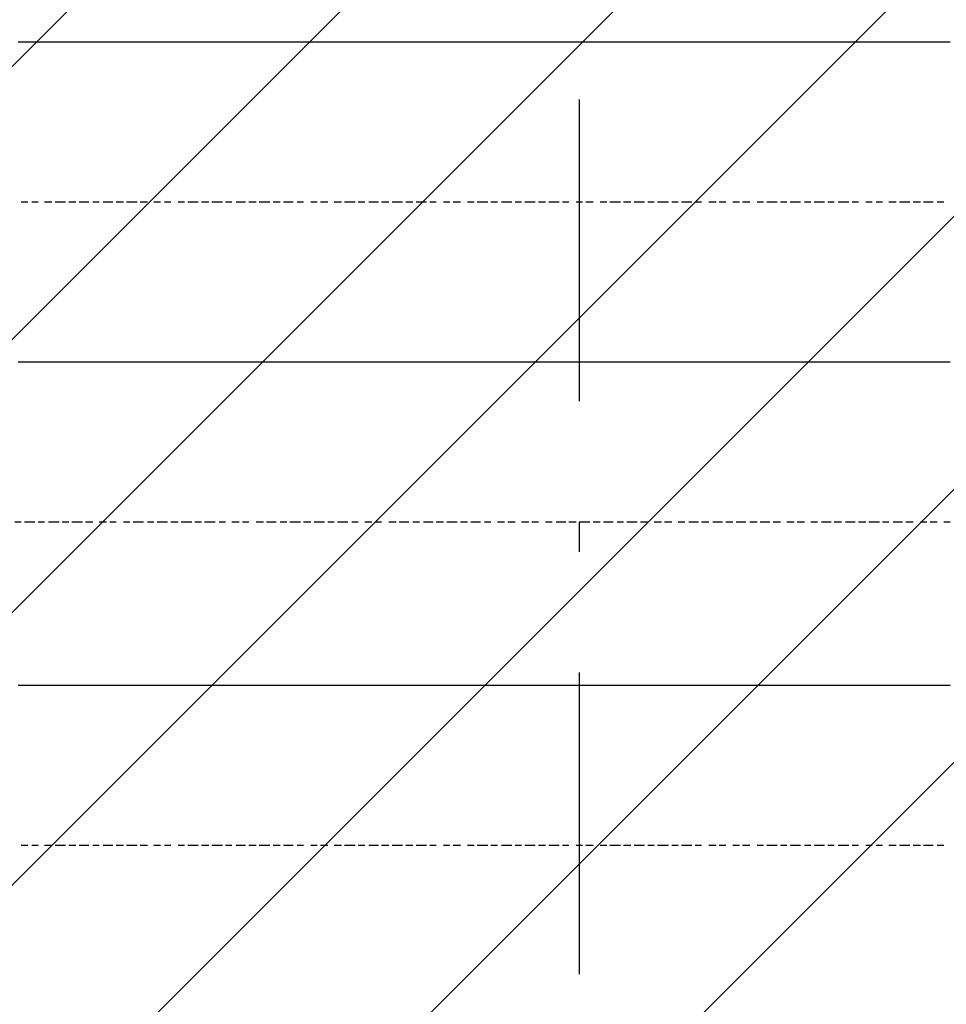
# Model space of a CAD drawing. Extents: x 997 to 109698, y 921 to 94021.
# Tile 335 of 656: x 12290 to 13442, y 45640 to 46864. Entities that reach past the tile are written whole.
import ezdxf

# ---------------------------------------------------------------- set-up
doc = ezdxf.new("R2010")
doc.units = 0
doc.header["$MEASUREMENT"] = 0
doc.layers.add('12', color=7, linetype='CONTINUOUS')
doc.layers.add('28', color=7, linetype='CONTINUOUS')

msp = doc.modelspace()

# ---------------------------------------------------------------- linework, layer by layer
at = {"layer": '12', "color": 5}
for p, q in [((12287.630503, 46836.563401), (12295.630503, 46836.563401)), ((12295.630503, 46836.563401), (12308.630503, 46836.563401)), ((12308.630503, 46836.563401), (12316.630503, 46836.563401)), ((12316.630503, 46836.563401), (12325.630503, 46836.563401)), ((12325.630503, 46836.563401), (12338.630503, 46836.563401)), ((12338.630503, 46836.563401), (12346.630503, 46836.563401)), ((12346.630503, 46836.563401), (12354.630503, 46836.563401)), ((12354.630503, 46836.563401), (12367.630503, 46836.563401)), ((12367.630503, 46836.563401), (12375.630503, 46836.563401)), ((12375.630503, 46836.563401), (12388.630503, 46836.563401)), ((12388.630503, 46836.563401), (12397.630503, 46836.563401)), ((12397.630503, 46836.563401), (12405.630503, 46836.563401)), ((12405.630503, 46836.563401), (12418.630503, 46836.563401)), ((12418.630503, 46836.563401), (12426.630503, 46836.563401)), ((12426.630503, 46836.563401), (12435.630503, 46836.563401)), ((12435.630503, 46836.563401), (12448.630503, 46836.563401)), ((12448.630503, 46836.563401), (12456.630503, 46836.563401)), ((12456.630503, 46836.563401), (12464.630503, 46836.563401)), ((12464.630503, 46836.563401), (12477.630503, 46836.563401)), ((12477.630503, 46836.563401), (12486.630503, 46836.563401)), ((12486.630503, 46836.563401), (12498.630503, 46836.563401)), ((12498.630503, 46836.563401), (12507.630503, 46836.563401)), ((12507.630503, 46836.563401), (12515.630503, 46836.563401)), ((12515.630503, 46836.563401), (12528.630503, 46836.563401)), ((12528.630503, 46836.563401), (12537.630503, 46836.563401)), ((12537.630503, 46836.563401), (12545.630503, 46836.563401)), ((12545.630503, 46836.563401), (12558.630503, 46836.563401)), ((12558.630503, 46836.563401), (12566.630503, 46836.563401)), ((12566.630503, 46836.563401), (12574.630503, 46836.563401)), ((12574.630503, 46836.563401), (12587.630503, 46836.563401)), ((12587.630503, 46836.563401), (12596.630503, 46836.563401)), ((12596.630503, 46836.563401), (12608.630503, 46836.563401)), ((12608.630503, 46836.563401), (12617.630503, 46836.563401)), ((12617.630503, 46836.563401), (12625.630503, 46836.563401)), ((12625.630503, 46836.563401), (12638.630503, 46836.563401)), ((12638.630503, 46836.563401), (12647.630503, 46836.563401)), ((12647.630503, 46836.563401), (12655.630503, 46836.563401)), ((12655.630503, 46836.563401), (12668.630503, 46836.563401)), ((12668.630503, 46836.563401), (12676.630503, 46836.563401)), ((12676.630503, 46836.563401), (12684.630503, 46836.563401)), ((12684.630503, 46836.563401), (12697.630503, 46836.563401)), ((12697.630503, 46836.563401), (12706.630503, 46836.563401)), ((12706.630503, 46836.563401), (12718.630503, 46836.563401)), ((12718.630503, 46836.563401), (12727.630503, 46836.563401)), ((12727.630503, 46836.563401), (12735.630503, 46836.563401)), ((12735.630503, 46836.563401), (12748.630503, 46836.563401)), ((12748.630503, 46836.563401), (12757.630503, 46836.563401)), ((12757.630503, 46836.563401), (12765.630503, 46836.563401)), ((12765.630503, 46836.563401), (12778.630503, 46836.563401)), ((12778.630503, 46836.563401), (12786.630503, 46836.563401)), ((12786.630503, 46836.563401), (12795.630503, 46836.563401)), ((12795.630503, 46836.563401), (12807.630503, 46836.563401)), ((12807.630503, 46836.563401), (12816.630503, 46836.563401)), ((12816.630503, 46836.563401), (12828.630503, 46836.563401)), ((12828.630503, 46836.563401), (12837.630503, 46836.563401)), ((12837.630503, 46836.563401), (12846.630503, 46836.563401)), ((12846.630503, 46836.563401), (12858.630503, 46836.563401)), ((12858.630503, 46836.563401), (12867.630503, 46836.563401)), ((12867.630503, 46836.563401), (12875.630503, 46836.563401)), ((12875.630503, 46836.563401), (12888.630503, 46836.563401)), ((12888.630503, 46836.563401), (12896.630503, 46836.563401)), ((12896.630503, 46836.563401), (12905.630503, 46836.563401)), ((12905.630503, 46836.563401), (12917.630503, 46836.563401)), ((12917.630503, 46836.563401), (12926.630503, 46836.563401)), ((12926.630503, 46836.563401), (12934.630503, 46836.563401)), ((12934.630503, 46836.563401), (12947.630503, 46836.563401)), ((12947.630503, 46836.563401), (12956.630503, 46836.563401)), ((12956.630503, 46836.563401), (12968.630503, 46836.563401)), ((12968.630503, 46836.563401), (12977.630503, 46836.563401)), ((12977.630503, 46836.563401), (12985.630503, 46836.563401)), ((12985.630503, 46836.563401), (12998.630503, 46836.563401)), ((12998.630503, 46836.563401), (13006.630503, 46836.563401)), ((13006.630503, 46836.563401), (13015.630503, 46836.563401)), ((13015.630503, 46836.563401), (13027.630503, 46836.563401)), ((13027.630503, 46836.563401), (13036.630503, 46836.563401)), ((13036.630503, 46836.563401), (13044.630503, 46836.563401)), ((13044.630503, 46836.563401), (13057.630503, 46836.563401)), ((13057.630503, 46836.563401), (13066.630503, 46836.563401)), ((13066.630503, 46836.563401), (13078.630503, 46836.563401)), ((13078.630503, 46836.563401), (13087.630503, 46836.563401)), ((13087.630503, 46836.563401), (13096.630503, 46836.563401)), ((13096.630503, 46836.563401), (13108.630503, 46836.563401)), ((13108.630503, 46836.563401), (13116.630503, 46836.563401)), ((13116.630503, 46836.563401), (13125.630503, 46836.563401)), ((13125.630503, 46836.563401), (13137.630503, 46836.563401)), ((13137.630503, 46836.563401), (13146.630503, 46836.563401)), ((13146.630503, 46836.563401), (13155.630503, 46836.563401)), ((13155.630503, 46836.563401), (13167.630503, 46836.563401)), ((13167.630503, 46836.563401), (13176.630503, 46836.563401)), ((13176.630503, 46836.563401), (13188.630503, 46836.563401)), ((13188.630503, 46836.563401), (13197.630503, 46836.563401)), ((13197.630503, 46836.563401), (13206.630503, 46836.563401)), ((13206.630503, 46836.563401), (13218.630503, 46836.563401)), ((13218.630503, 46836.563401), (13226.630503, 46836.563401)), ((13226.630503, 46836.563401), (13235.630503, 46836.563401)), ((13235.630503, 46836.563401), (13247.630503, 46836.563401)), ((13247.630503, 46836.563401), (13256.630503, 46836.563401)), ((13256.630503, 46836.563401), (13265.630503, 46836.563401)), ((13265.630503, 46836.563401), (13277.630503, 46836.563401)), ((13277.630503, 46836.563401), (13286.630503, 46836.563401)), ((13286.630503, 46836.563401), (13298.630503, 46836.563401)), ((13298.630503, 46836.563401), (13307.630503, 46836.563401)), ((13307.630503, 46836.563401), (13316.630503, 46836.563401)), ((13316.630503, 46836.563401), (13328.630503, 46836.563401)), ((13328.630503, 46836.563401), (13336.630503, 46836.563401)), ((13336.630503, 46836.563401), (13345.630503, 46836.563401)), ((13345.630503, 46836.563401), (13358.630503, 46836.563401)), ((13358.630503, 46836.563401), (13366.630503, 46836.563401)), ((13366.630503, 46836.563401), (13375.630503, 46836.563401)), ((13375.630503, 46836.563401), (13387.630503, 46836.563401)), ((13387.630503, 46836.563401), (13396.630503, 46836.563401)), ((13396.630503, 46836.563401), (13409.630503, 46836.563401)), ((13409.630503, 46836.563401), (13417.630503, 46836.563401)), ((13417.630503, 46836.563401), (13425.630503, 46836.563401)), ((13425.630503, 46836.563401), (13438.630503, 46836.563401)), ((13438.630503, 46836.563401), (13446.630503, 46836.563401)), ((12287.630503, 46438.563401), (12295.630503, 46438.563401)), ((12295.630503, 46438.563401), (12308.630503, 46438.563401)), ((12308.630503, 46438.563401), (12316.630503, 46438.563401)), ((12316.630503, 46438.563401), (12325.630503, 46438.563401)), ((12325.630503, 46438.563401), (12338.630503, 46438.563401)), ((12338.630503, 46438.563401), (12346.630503, 46438.563401)), ((12346.630503, 46438.563401), (12354.630503, 46438.563401)), ((12354.630503, 46438.563401), (12367.630503, 46438.563401)), ((12367.630503, 46438.563401), (12375.630503, 46438.563401)), ((12375.630503, 46438.563401), (12388.630503, 46438.563401)), ((12388.630503, 46438.563401), (12397.630503, 46438.563401)), ((12397.630503, 46438.563401), (12405.630503, 46438.563401)), ((12405.630503, 46438.563401), (12418.630503, 46438.563401)), ((12418.630503, 46438.563401), (12426.630503, 46438.563401)), ((12426.630503, 46438.563401), (12435.630503, 46438.563401)), ((12435.630503, 46438.563401), (12448.630503, 46438.563401)), ((12448.630503, 46438.563401), (12456.630503, 46438.563401)), ((12456.630503, 46438.563401), (12464.630503, 46438.563401)), ((12464.630503, 46438.563401), (12477.630503, 46438.563401)), ((12477.630503, 46438.563401), (12486.630503, 46438.563401)), ((12486.630503, 46438.563401), (12498.630503, 46438.563401)), ((12498.630503, 46438.563401), (12507.630503, 46438.563401)), ((12507.630503, 46438.563401), (12515.630503, 46438.563401)), ((12515.630503, 46438.563401), (12528.630503, 46438.563401)), ((12528.630503, 46438.563401), (12537.630503, 46438.563401)), ((12537.630503, 46438.563401), (12545.630503, 46438.563401)), ((12545.630503, 46438.563401), (12558.630503, 46438.563401)), ((12558.630503, 46438.563401), (12566.630503, 46438.563401)), ((12566.630503, 46438.563401), (12574.630503, 46438.563401)), ((12574.630503, 46438.563401), (12587.630503, 46438.563401)), ((12587.630503, 46438.563401), (12596.630503, 46438.563401)), ((12596.630503, 46438.563401), (12608.630503, 46438.563401)), ((12608.630503, 46438.563401), (12617.630503, 46438.563401)), ((12617.630503, 46438.563401), (12625.630503, 46438.563401)), ((12625.630503, 46438.563401), (12638.630503, 46438.563401)), ((12638.630503, 46438.563401), (12647.630503, 46438.563401)), ((12647.630503, 46438.563401), (12655.630503, 46438.563401)), ((12655.630503, 46438.563401), (12668.630503, 46438.563401)), ((12668.630503, 46438.563401), (12676.630503, 46438.563401)), ((12676.630503, 46438.563401), (12684.630503, 46438.563401)), ((12684.630503, 46438.563401), (12697.630503, 46438.563401)), ((12697.630503, 46438.563401), (12706.630503, 46438.563401)), ((12706.630503, 46438.563401), (12718.630503, 46438.563401)), ((12718.630503, 46438.563401), (12727.630503, 46438.563401)), ((12727.630503, 46438.563401), (12735.630503, 46438.563401)), ((12735.630503, 46438.563401), (12748.630503, 46438.563401)), ((12748.630503, 46438.563401), (12757.630503, 46438.563401)), ((12757.630503, 46438.563401), (12765.630503, 46438.563401)), ((12765.630503, 46438.563401), (12778.630503, 46438.563401)), ((12778.630503, 46438.563401), (12786.630503, 46438.563401)), ((12786.630503, 46438.563401), (12795.630503, 46438.563401)), ((12795.630503, 46438.563401), (12807.630503, 46438.563401)), ((12807.630503, 46438.563401), (12816.630503, 46438.563401)), ((12816.630503, 46438.563401), (12828.630503, 46438.563401)), ((12828.630503, 46438.563401), (12837.630503, 46438.563401)), ((12837.630503, 46438.563401), (12846.630503, 46438.563401)), ((12846.630503, 46438.563401), (12858.630503, 46438.563401)), ((12858.630503, 46438.563401), (12867.630503, 46438.563401)), ((12867.630503, 46438.563401), (12875.630503, 46438.563401)), ((12875.630503, 46438.563401), (12888.630503, 46438.563401)), ((12888.630503, 46438.563401), (12896.630503, 46438.563401)), ((12896.630503, 46438.563401), (12905.630503, 46438.563401)), ((12905.630503, 46438.563401), (12917.630503, 46438.563401)), ((12917.630503, 46438.563401), (12926.630503, 46438.563401)), ((12926.630503, 46438.563401), (12934.630503, 46438.563401)), ((12934.630503, 46438.563401), (12947.630503, 46438.563401)), ((12947.630503, 46438.563401), (12956.630503, 46438.563401)), ((12956.630503, 46438.563401), (12968.630503, 46438.563401)), ((12968.630503, 46438.563401), (12977.630503, 46438.563401)), ((12977.630503, 46438.563401), (12985.630503, 46438.563401)), ((12985.630503, 46438.563401), (12998.630503, 46438.563401)), ((12998.630503, 46438.563401), (13006.630503, 46438.563401)), ((13006.630503, 46438.563401), (13015.630503, 46438.563401)), ((13015.630503, 46438.563401), (13027.630503, 46438.563401)), ((13027.630503, 46438.563401), (13036.630503, 46438.563401)), ((13036.630503, 46438.563401), (13044.630503, 46438.563401)), ((13044.630503, 46438.563401), (13057.630503, 46438.563401)), ((13057.630503, 46438.563401), (13066.630503, 46438.563401)), ((13066.630503, 46438.563401), (13078.630503, 46438.563401)), ((13078.630503, 46438.563401), (13087.630503, 46438.563401)), ((13087.630503, 46438.563401), (13096.630503, 46438.563401)), ((13096.630503, 46438.563401), (13108.630503, 46438.563401)), ((13108.630503, 46438.563401), (13116.630503, 46438.563401)), ((13116.630503, 46438.563401), (13125.630503, 46438.563401)), ((13125.630503, 46438.563401), (13137.630503, 46438.563401)), ((13137.630503, 46438.563401), (13146.630503, 46438.563401)), ((13146.630503, 46438.563401), (13155.630503, 46438.563401)), ((13155.630503, 46438.563401), (13167.630503, 46438.563401)), ((13167.630503, 46438.563401), (13176.630503, 46438.563401)), ((13176.630503, 46438.563401), (13188.630503, 46438.563401)), ((13188.630503, 46438.563401), (13197.630503, 46438.563401)), ((13197.630503, 46438.563401), (13206.630503, 46438.563401)), ((13206.630503, 46438.563401), (13218.630503, 46438.563401)), ((13218.630503, 46438.563401), (13226.630503, 46438.563401)), ((13226.630503, 46438.563401), (13235.630503, 46438.563401)), ((13235.630503, 46438.563401), (13247.630503, 46438.563401)), ((13247.630503, 46438.563401), (13256.630503, 46438.563401)), ((13256.630503, 46438.563401), (13265.630503, 46438.563401)), ((13265.630503, 46438.563401), (13277.630503, 46438.563401)), ((13277.630503, 46438.563401), (13286.630503, 46438.563401)), ((13286.630503, 46438.563401), (13298.630503, 46438.563401)), ((13298.630503, 46438.563401), (13307.630503, 46438.563401)), ((13307.630503, 46438.563401), (13316.630503, 46438.563401)), ((13316.630503, 46438.563401), (13328.630503, 46438.563401)), ((13328.630503, 46438.563401), (13336.630503, 46438.563401)), ((13336.630503, 46438.563401), (13345.630503, 46438.563401)), ((13345.630503, 46438.563401), (13358.630503, 46438.563401)), ((13358.630503, 46438.563401), (13366.630503, 46438.563401)), ((13366.630503, 46438.563401), (13375.630503, 46438.563401)), ((13375.630503, 46438.563401), (13387.630503, 46438.563401)), ((13387.630503, 46438.563401), (13396.630503, 46438.563401)), ((13396.630503, 46438.563401), (13409.630503, 46438.563401)), ((13409.630503, 46438.563401), (13417.630503, 46438.563401)), ((13417.630503, 46438.563401), (13425.630503, 46438.563401)), ((13425.630503, 46438.563401), (13438.630503, 46438.563401)), ((13438.630503, 46438.563401), (13446.630503, 46438.563401)), ((12287.630503, 46036.563401), (12295.630503, 46036.563401)), ((12295.630503, 46036.563401), (12308.630503, 46036.563401)), ((12308.630503, 46036.563401), (12316.630503, 46036.563401)), ((12316.630503, 46036.563401), (12325.630503, 46036.563401)), ((12325.630503, 46036.563401), (12338.630503, 46036.563401)), ((12338.630503, 46036.563401), (12346.630503, 46036.563401)), ((12346.630503, 46036.563401), (12354.630503, 46036.563401)), ((12354.630503, 46036.563401), (12367.630503, 46036.563401)), ((12367.630503, 46036.563401), (12375.630503, 46036.563401)), ((12375.630503, 46036.563401), (12388.630503, 46036.563401)), ((12388.630503, 46036.563401), (12397.630503, 46036.563401)), ((12397.630503, 46036.563401), (12405.630503, 46036.563401)), ((12405.630503, 46036.563401), (12418.630503, 46036.563401)), ((12418.630503, 46036.563401), (12426.630503, 46036.563401)), ((12426.630503, 46036.563401), (12435.630503, 46036.563401)), ((12435.630503, 46036.563401), (12448.630503, 46036.563401)), ((12448.630503, 46036.563401), (12456.630503, 46036.563401)), ((12456.630503, 46036.563401), (12464.630503, 46036.563401)), ((12464.630503, 46036.563401), (12477.630503, 46036.563401)), ((12477.630503, 46036.563401), (12486.630503, 46036.563401)), ((12486.630503, 46036.563401), (12498.630503, 46036.563401)), ((12498.630503, 46036.563401), (12507.630503, 46036.563401)), ((12507.630503, 46036.563401), (12515.630503, 46036.563401)), ((12515.630503, 46036.563401), (12528.630503, 46036.563401)), ((12528.630503, 46036.563401), (12537.630503, 46036.563401)), ((12537.630503, 46036.563401), (12545.630503, 46036.563401)), ((12545.630503, 46036.563401), (12558.630503, 46036.563401)), ((12558.630503, 46036.563401), (12566.630503, 46036.563401)), ((12566.630503, 46036.563401), (12574.630503, 46036.563401)), ((12574.630503, 46036.563401), (12587.630503, 46036.563401)), ((12587.630503, 46036.563401), (12596.630503, 46036.563401)), ((12596.630503, 46036.563401), (12608.630503, 46036.563401)), ((12608.630503, 46036.563401), (12617.630503, 46036.563401)), ((12617.630503, 46036.563401), (12625.630503, 46036.563401)), ((12625.630503, 46036.563401), (12638.630503, 46036.563401)), ((12638.630503, 46036.563401), (12647.630503, 46036.563401)), ((12647.630503, 46036.563401), (12655.630503, 46036.563401)), ((12655.630503, 46036.563401), (12668.630503, 46036.563401)), ((12668.630503, 46036.563401), (12676.630503, 46036.563401)), ((12676.630503, 46036.563401), (12684.630503, 46036.563401)), ((12684.630503, 46036.563401), (12697.630503, 46036.563401)), ((12697.630503, 46036.563401), (12706.630503, 46036.563401)), ((12706.630503, 46036.563401), (12718.630503, 46036.563401)), ((12718.630503, 46036.563401), (12727.630503, 46036.563401)), ((12727.630503, 46036.563401), (12735.630503, 46036.563401)), ((12735.630503, 46036.563401), (12748.630503, 46036.563401)), ((12748.630503, 46036.563401), (12757.630503, 46036.563401)), ((12757.630503, 46036.563401), (12765.630503, 46036.563401)), ((12765.630503, 46036.563401), (12778.630503, 46036.563401)), ((12778.630503, 46036.563401), (12786.630503, 46036.563401)), ((12786.630503, 46036.563401), (12795.630503, 46036.563401)), ((12795.630503, 46036.563401), (12807.630503, 46036.563401)), ((12807.630503, 46036.563401), (12816.630503, 46036.563401)), ((12816.630503, 46036.563401), (12828.630503, 46036.563401)), ((12828.630503, 46036.563401), (12837.630503, 46036.563401)), ((12837.630503, 46036.563401), (12846.630503, 46036.563401)), ((12846.630503, 46036.563401), (12858.630503, 46036.563401)), ((12858.630503, 46036.563401), (12867.630503, 46036.563401)), ((12867.630503, 46036.563401), (12875.630503, 46036.563401)), ((12875.630503, 46036.563401), (12888.630503, 46036.563401)), ((12888.630503, 46036.563401), (12896.630503, 46036.563401)), ((12896.630503, 46036.563401), (12905.630503, 46036.563401)), ((12905.630503, 46036.563401), (12917.630503, 46036.563401)), ((12917.630503, 46036.563401), (12926.630503, 46036.563401)), ((12926.630503, 46036.563401), (12934.630503, 46036.563401)), ((12934.630503, 46036.563401), (12947.630503, 46036.563401)), ((12947.630503, 46036.563401), (12956.630503, 46036.563401)), ((12956.630503, 46036.563401), (12968.630503, 46036.563401)), ((12968.630503, 46036.563401), (12977.630503, 46036.563401)), ((12977.630503, 46036.563401), (12985.630503, 46036.563401)), ((12985.630503, 46036.563401), (12998.630503, 46036.563401)), ((12998.630503, 46036.563401), (13006.630503, 46036.563401)), ((13006.630503, 46036.563401), (13015.630503, 46036.563401)), ((13015.630503, 46036.563401), (13027.630503, 46036.563401)), ((13027.630503, 46036.563401), (13036.630503, 46036.563401)), ((13036.630503, 46036.563401), (13044.630503, 46036.563401)), ((13044.630503, 46036.563401), (13057.630503, 46036.563401)), ((13057.630503, 46036.563401), (13066.630503, 46036.563401)), ((13066.630503, 46036.563401), (13078.630503, 46036.563401)), ((13078.630503, 46036.563401), (13087.630503, 46036.563401)), ((13087.630503, 46036.563401), (13096.630503, 46036.563401)), ((13096.630503, 46036.563401), (13108.630503, 46036.563401)), ((13108.630503, 46036.563401), (13116.630503, 46036.563401)), ((13116.630503, 46036.563401), (13125.630503, 46036.563401)), ((13125.630503, 46036.563401), (13137.630503, 46036.563401)), ((13137.630503, 46036.563401), (13146.630503, 46036.563401)), ((13146.630503, 46036.563401), (13155.630503, 46036.563401)), ((13155.630503, 46036.563401), (13167.630503, 46036.563401)), ((13167.630503, 46036.563401), (13176.630503, 46036.563401)), ((13176.630503, 46036.563401), (13188.630503, 46036.563401)), ((13188.630503, 46036.563401), (13197.630503, 46036.563401)), ((13197.630503, 46036.563401), (13206.630503, 46036.563401)), ((13206.630503, 46036.563401), (13218.630503, 46036.563401)), ((13218.630503, 46036.563401), (13226.630503, 46036.563401)), ((13226.630503, 46036.563401), (13235.630503, 46036.563401)), ((13235.630503, 46036.563401), (13247.630503, 46036.563401)), ((13247.630503, 46036.563401), (13256.630503, 46036.563401)), ((13256.630503, 46036.563401), (13265.630503, 46036.563401)), ((13265.630503, 46036.563401), (13277.630503, 46036.563401)), ((13277.630503, 46036.563401), (13286.630503, 46036.563401)), ((13286.630503, 46036.563401), (13298.630503, 46036.563401)), ((13298.630503, 46036.563401), (13307.630503, 46036.563401)), ((13307.630503, 46036.563401), (13316.630503, 46036.563401)), ((13316.630503, 46036.563401), (13328.630503, 46036.563401)), ((13328.630503, 46036.563401), (13336.630503, 46036.563401)), ((13336.630503, 46036.563401), (13345.630503, 46036.563401)), ((13345.630503, 46036.563401), (13358.630503, 46036.563401)), ((13358.630503, 46036.563401), (13366.630503, 46036.563401)), ((13366.630503, 46036.563401), (13375.630503, 46036.563401)), ((13375.630503, 46036.563401), (13387.630503, 46036.563401)), ((13387.630503, 46036.563401), (13396.630503, 46036.563401)), ((13396.630503, 46036.563401), (13409.630503, 46036.563401)), ((13409.630503, 46036.563401), (13417.630503, 46036.563401)), ((13417.630503, 46036.563401), (13425.630503, 46036.563401)), ((13425.630503, 46036.563401), (13438.630503, 46036.563401)), ((13438.630503, 46036.563401), (13446.630503, 46036.563401))]:
    msp.add_line(p, q, dxfattribs=at)
at = {"layer": '12', "color": 1}
for p, q in [((12291.630503, 46637.563401), (12299.630503, 46637.563401)), ((12304.630503, 46637.563401), (12312.630503, 46637.563401)), ((12320.630503, 46637.563401), (12329.630503, 46637.563401)), ((12333.630503, 46637.563401), (12346.630503, 46637.563401)), ((12350.630503, 46637.563401), (12359.630503, 46637.563401)), ((12363.630503, 46637.563401), (12375.630503, 46637.563401)), ((12380.630503, 46637.563401), (12388.630503, 46637.563401)), ((12393.630503, 46637.563401), (12405.630503, 46637.563401)), ((12409.630503, 46637.563401), (12418.630503, 46637.563401)), ((12422.630503, 46637.563401), (12435.630503, 46637.563401)), ((12439.630503, 46637.563401), (12448.630503, 46637.563401)), ((12456.630503, 46637.563401), (12464.630503, 46637.563401)), ((12469.630503, 46637.563401), (12477.630503, 46637.563401)), ((12486.630503, 46637.563401), (12494.630503, 46637.563401)), ((12498.630503, 46637.563401), (12511.630503, 46637.563401)), ((12515.630503, 46637.563401), (12524.630503, 46637.563401)), ((12528.630503, 46637.563401), (12541.630503, 46637.563401)), ((12545.630503, 46637.563401), (12553.630503, 46637.563401)), ((12558.630503, 46637.563401), (12570.630503, 46637.563401)), ((12574.630503, 46637.563401), (12583.630503, 46637.563401)), ((12587.630503, 46637.563401), (12600.630503, 46637.563401)), ((12604.630503, 46637.563401), (12613.630503, 46637.563401)), ((12617.630503, 46637.563401), (12629.630503, 46637.563401)), ((12634.630503, 46637.563401), (12642.630503, 46637.563401)), ((12651.630503, 46637.563401), (12659.630503, 46637.563401)), ((12663.630503, 46637.563401), (12672.630503, 46637.563401)), ((12680.630503, 46637.563401), (12689.630503, 46637.563401)), ((12693.630503, 46637.563401), (12706.630503, 46637.563401)), ((12710.630503, 46637.563401), (12718.630503, 46637.563401)), ((12723.630503, 46637.563401), (12735.630503, 46637.563401)), ((12739.630503, 46637.563401), (12748.630503, 46637.563401)), ((12752.630503, 46637.563401), (12765.630503, 46637.563401)), ((12769.630503, 46637.563401), (12778.630503, 46637.563401)), ((12782.630503, 46637.563401), (12795.630503, 46637.563401)), ((12799.630503, 46637.563401), (12807.630503, 46637.563401)), ((12816.630503, 46637.563401), (12824.630503, 46637.563401)), ((12828.630503, 46637.563401), (12837.630503, 46637.563401)), ((12846.630503, 46637.563401), (12854.630503, 46637.563401)), ((12858.630503, 46637.563401), (12871.630503, 46637.563401)), ((12875.630503, 46637.563401), (12883.630503, 46637.563401)), ((12888.630503, 46637.563401), (12901.630503, 46637.563401)), ((12905.630503, 46637.563401), (12913.630503, 46637.563401)), ((12917.630503, 46637.563401), (12930.630503, 46637.563401)), ((12934.630503, 46637.563401), (12943.630503, 46637.563401)), ((12947.630503, 46637.563401), (12960.630503, 46637.563401)), ((12964.630503, 46637.563401), (12972.630503, 46637.563401)), ((12981.630503, 46637.563401), (12989.630503, 46637.563401)), ((12993.630503, 46637.563401), (13002.630503, 46637.563401)), ((13011.630503, 46637.563401), (13019.630503, 46637.563401)), ((13023.630503, 46637.563401), (13036.630503, 46637.563401)), ((13040.630503, 46637.563401), (13049.630503, 46637.563401)), ((13053.630503, 46637.563401), (13066.630503, 46637.563401)), ((13070.630503, 46637.563401), (13078.630503, 46637.563401)), ((13082.630503, 46637.563401), (13096.630503, 46637.563401)), ((13100.630503, 46637.563401), (13108.630503, 46637.563401)), ((13112.630503, 46637.563401), (13125.630503, 46637.563401)), ((13129.630503, 46637.563401), (13137.630503, 46637.563401)), ((13146.630503, 46637.563401), (13155.630503, 46637.563401)), ((13159.630503, 46637.563401), (13167.630503, 46637.563401)), ((13176.630503, 46637.563401), (13184.630503, 46637.563401)), ((13188.630503, 46637.563401), (13197.630503, 46637.563401)), ((13206.630503, 46637.563401), (13214.630503, 46637.563401)), ((13218.630503, 46637.563401), (13231.630503, 46637.563401)), ((13235.630503, 46637.563401), (13243.630503, 46637.563401)), ((13247.630503, 46637.563401), (13260.630503, 46637.563401)), ((13265.630503, 46637.563401), (13273.630503, 46637.563401)), ((13277.630503, 46637.563401), (13290.630503, 46637.563401)), ((13294.630503, 46637.563401), (13302.630503, 46637.563401)), ((13307.630503, 46637.563401), (13320.630503, 46637.563401)), ((13324.630503, 46637.563401), (13332.630503, 46637.563401)), ((13341.630503, 46637.563401), (13349.630503, 46637.563401)), ((13354.630503, 46637.563401), (13362.630503, 46637.563401)), ((13370.630503, 46637.563401), (13379.630503, 46637.563401)), ((13383.630503, 46637.563401), (13396.630503, 46637.563401)), ((13400.630503, 46637.563401), (13409.630503, 46637.563401)), ((13413.630503, 46637.563401), (13425.630503, 46637.563401)), ((13430.630503, 46637.563401), (13438.630503, 46637.563401)), ((12283.630503, 46239.563401), (12291.630503, 46239.563401)), ((12295.630503, 46239.563401), (12308.630503, 46239.563401)), ((12312.630503, 46239.563401), (12320.630503, 46239.563401)), ((12325.630503, 46239.563401), (12338.630503, 46239.563401)), ((12342.630503, 46239.563401), (12350.630503, 46239.563401)), ((12354.630503, 46239.563401), (12367.630503, 46239.563401)), ((12371.630503, 46239.563401), (12380.630503, 46239.563401)), ((12388.630503, 46239.563401), (12397.630503, 46239.563401)), ((12401.630503, 46239.563401), (12409.630503, 46239.563401)), ((12418.630503, 46239.563401), (12426.630503, 46239.563401)), ((12430.630503, 46239.563401), (12443.630503, 46239.563401)), ((12448.630503, 46239.563401), (12456.630503, 46239.563401)), ((12460.630503, 46239.563401), (12473.630503, 46239.563401)), ((12477.630503, 46239.563401), (12486.630503, 46239.563401)), ((12490.630503, 46239.563401), (12503.630503, 46239.563401)), ((12507.630503, 46239.563401), (12515.630503, 46239.563401)), ((12519.630503, 46239.563401), (12532.630503, 46239.563401)), ((12537.630503, 46239.563401), (12545.630503, 46239.563401)), ((12553.630503, 46239.563401), (12562.630503, 46239.563401)), ((12566.630503, 46239.563401), (12574.630503, 46239.563401)), ((12583.630503, 46239.563401), (12592.630503, 46239.563401)), ((12596.630503, 46239.563401), (12608.630503, 46239.563401)), ((12613.630503, 46239.563401), (12621.630503, 46239.563401)), ((12625.630503, 46239.563401), (12638.630503, 46239.563401)), ((12642.630503, 46239.563401), (12651.630503, 46239.563401)), ((12655.630503, 46239.563401), (12668.630503, 46239.563401)), ((12672.630503, 46239.563401), (12680.630503, 46239.563401)), ((12684.630503, 46239.563401), (12697.630503, 46239.563401)), ((12702.630503, 46239.563401), (12710.630503, 46239.563401)), ((12718.630503, 46239.563401), (12727.630503, 46239.563401)), ((12731.630503, 46239.563401), (12739.630503, 46239.563401)), ((12748.630503, 46239.563401), (12757.630503, 46239.563401)), ((12761.630503, 46239.563401), (12773.630503, 46239.563401)), ((12778.630503, 46239.563401), (12786.630503, 46239.563401)), ((12791.630503, 46239.563401), (12803.630503, 46239.563401)), ((12807.630503, 46239.563401), (12816.630503, 46239.563401)), ((12820.630503, 46239.563401), (12833.630503, 46239.563401)), ((12837.630503, 46239.563401), (12846.630503, 46239.563401)), ((12850.630503, 46239.563401), (12862.630503, 46239.563401)), ((12867.630503, 46239.563401), (12875.630503, 46239.563401)), ((12883.630503, 46239.563401), (12892.630503, 46239.563401)), ((12896.630503, 46239.563401), (12905.630503, 46239.563401)), ((12913.630503, 46239.563401), (12922.630503, 46239.563401)), ((12926.630503, 46239.563401), (12934.630503, 46239.563401)), ((12943.630503, 46239.563401), (12951.630503, 46239.563401)), ((12956.630503, 46239.563401), (12968.630503, 46239.563401)), ((12972.630503, 46239.563401), (12981.630503, 46239.563401)), ((12985.630503, 46239.563401), (12998.630503, 46239.563401)), ((13002.630503, 46239.563401), (13011.630503, 46239.563401)), ((13015.630503, 46239.563401), (13027.630503, 46239.563401)), ((13032.630503, 46239.563401), (13040.630503, 46239.563401)), ((13044.630503, 46239.563401), (13057.630503, 46239.563401)), ((13061.630503, 46239.563401), (13070.630503, 46239.563401)), ((13078.630503, 46239.563401), (13087.630503, 46239.563401)), ((13091.630503, 46239.563401), (13100.630503, 46239.563401)), ((13108.630503, 46239.563401), (13116.630503, 46239.563401)), ((13121.630503, 46239.563401), (13133.630503, 46239.563401)), ((13137.630503, 46239.563401), (13146.630503, 46239.563401)), ((13151.630503, 46239.563401), (13163.630503, 46239.563401)), ((13167.630503, 46239.563401), (13176.630503, 46239.563401)), ((13180.630503, 46239.563401), (13192.630503, 46239.563401)), ((13197.630503, 46239.563401), (13206.630503, 46239.563401)), ((13210.630503, 46239.563401), (13222.630503, 46239.563401)), ((13226.630503, 46239.563401), (13235.630503, 46239.563401)), ((13243.630503, 46239.563401), (13252.630503, 46239.563401)), ((13256.630503, 46239.563401), (13265.630503, 46239.563401)), ((13273.630503, 46239.563401), (13281.630503, 46239.563401)), ((13286.630503, 46239.563401), (13298.630503, 46239.563401)), ((13302.630503, 46239.563401), (13311.630503, 46239.563401)), ((13316.630503, 46239.563401), (13328.630503, 46239.563401)), ((13332.630503, 46239.563401), (13341.630503, 46239.563401)), ((13345.630503, 46239.563401), (13358.630503, 46239.563401)), ((13362.630503, 46239.563401), (13370.630503, 46239.563401)), ((13375.630503, 46239.563401), (13387.630503, 46239.563401)), ((13391.630503, 46239.563401), (13400.630503, 46239.563401)), ((13409.630503, 46239.563401), (13417.630503, 46239.563401)), ((13421.630503, 46239.563401), (13430.630503, 46239.563401)), ((13438.630503, 46239.563401), (13446.630503, 46239.563401)), ((12291.630503, 45837.563401), (12299.630503, 45837.563401)), ((12304.630503, 45837.563401), (12312.630503, 45837.563401)), ((12320.630503, 45837.563401), (12329.630503, 45837.563401)), ((12333.630503, 45837.563401), (12346.630503, 45837.563401)), ((12350.630503, 45837.563401), (12359.630503, 45837.563401)), ((12363.630503, 45837.563401), (12375.630503, 45837.563401)), ((12380.630503, 45837.563401), (12388.630503, 45837.563401)), ((12393.630503, 45837.563401), (12405.630503, 45837.563401)), ((12409.630503, 45837.563401), (12418.630503, 45837.563401)), ((12422.630503, 45837.563401), (12435.630503, 45837.563401)), ((12439.630503, 45837.563401), (12448.630503, 45837.563401)), ((12456.630503, 45837.563401), (12464.630503, 45837.563401)), ((12469.630503, 45837.563401), (12477.630503, 45837.563401)), ((12486.630503, 45837.563401), (12494.630503, 45837.563401)), ((12498.630503, 45837.563401), (12511.630503, 45837.563401)), ((12515.630503, 45837.563401), (12524.630503, 45837.563401)), ((12528.630503, 45837.563401), (12541.630503, 45837.563401)), ((12545.630503, 45837.563401), (12553.630503, 45837.563401)), ((12558.630503, 45837.563401), (12570.630503, 45837.563401)), ((12574.630503, 45837.563401), (12583.630503, 45837.563401)), ((12587.630503, 45837.563401), (12600.630503, 45837.563401)), ((12604.630503, 45837.563401), (12613.630503, 45837.563401)), ((12617.630503, 45837.563401), (12629.630503, 45837.563401)), ((12634.630503, 45837.563401), (12642.630503, 45837.563401)), ((12651.630503, 45837.563401), (12659.630503, 45837.563401)), ((12663.630503, 45837.563401), (12672.630503, 45837.563401)), ((12680.630503, 45837.563401), (12689.630503, 45837.563401)), ((12693.630503, 45837.563401), (12706.630503, 45837.563401)), ((12710.630503, 45837.563401), (12718.630503, 45837.563401)), ((12723.630503, 45837.563401), (12735.630503, 45837.563401)), ((12739.630503, 45837.563401), (12748.630503, 45837.563401)), ((12752.630503, 45837.563401), (12765.630503, 45837.563401)), ((12769.630503, 45837.563401), (12778.630503, 45837.563401)), ((12782.630503, 45837.563401), (12795.630503, 45837.563401)), ((12799.630503, 45837.563401), (12807.630503, 45837.563401)), ((12816.630503, 45837.563401), (12824.630503, 45837.563401)), ((12828.630503, 45837.563401), (12837.630503, 45837.563401)), ((12846.630503, 45837.563401), (12854.630503, 45837.563401)), ((12858.630503, 45837.563401), (12871.630503, 45837.563401)), ((12875.630503, 45837.563401), (12883.630503, 45837.563401)), ((12888.630503, 45837.563401), (12901.630503, 45837.563401)), ((12905.630503, 45837.563401), (12913.630503, 45837.563401)), ((12917.630503, 45837.563401), (12930.630503, 45837.563401)), ((12934.630503, 45837.563401), (12943.630503, 45837.563401)), ((12947.630503, 45837.563401), (12960.630503, 45837.563401)), ((12964.630503, 45837.563401), (12972.630503, 45837.563401)), ((12981.630503, 45837.563401), (12989.630503, 45837.563401)), ((12993.630503, 45837.563401), (13002.630503, 45837.563401)), ((13011.630503, 45837.563401), (13019.630503, 45837.563401)), ((13023.630503, 45837.563401), (13036.630503, 45837.563401)), ((13040.630503, 45837.563401), (13049.630503, 45837.563401)), ((13053.630503, 45837.563401), (13066.630503, 45837.563401)), ((13070.630503, 45837.563401), (13078.630503, 45837.563401)), ((13082.630503, 45837.563401), (13096.630503, 45837.563401)), ((13100.630503, 45837.563401), (13108.630503, 45837.563401)), ((13112.630503, 45837.563401), (13125.630503, 45837.563401)), ((13129.630503, 45837.563401), (13137.630503, 45837.563401)), ((13146.630503, 45837.563401), (13155.630503, 45837.563401)), ((13159.630503, 45837.563401), (13167.630503, 45837.563401)), ((13176.630503, 45837.563401), (13184.630503, 45837.563401)), ((13188.630503, 45837.563401), (13197.630503, 45837.563401)), ((13206.630503, 45837.563401), (13214.630503, 45837.563401)), ((13218.630503, 45837.563401), (13231.630503, 45837.563401)), ((13235.630503, 45837.563401), (13243.630503, 45837.563401)), ((13247.630503, 45837.563401), (13260.630503, 45837.563401)), ((13265.630503, 45837.563401), (13273.630503, 45837.563401)), ((13277.630503, 45837.563401), (13290.630503, 45837.563401)), ((13294.630503, 45837.563401), (13302.630503, 45837.563401)), ((13307.630503, 45837.563401), (13320.630503, 45837.563401)), ((13324.630503, 45837.563401), (13332.630503, 45837.563401)), ((13341.630503, 45837.563401), (13349.630503, 45837.563401)), ((13354.630503, 45837.563401), (13362.630503, 45837.563401)), ((13370.630503, 45837.563401), (13379.630503, 45837.563401)), ((13383.630503, 45837.563401), (13396.630503, 45837.563401)), ((13400.630503, 45837.563401), (13409.630503, 45837.563401)), ((13413.630503, 45837.563401), (13425.630503, 45837.563401)), ((13430.630503, 45837.563401), (13438.630503, 45837.563401))]:
    msp.add_line(p, q, dxfattribs=at)
at = {"layer": '28', "color": 2}
for p, q in [((10594.748216, 45120.658275), (24160.045178, 58685.955237)), ((10934.159471, 45120.658275), (24499.456433, 58685.955237)), ((11273.570726, 45120.658275), (24838.867688, 58685.955237)), ((11612.981981, 45120.658275), (25178.278943, 58685.955237)), ((11952.393236, 45120.658275), (25517.690198, 58685.955237)), ((12291.80449, 45120.658275), (25857.101453, 58685.955237)), ((12631.215745, 45120.658275), (26196.512708, 58685.955237))]:
    msp.add_line(p, q, dxfattribs=at)
at = {"layer": '28', "color": 4}
for p, q in [((12985.630503, 46389.813401), (12985.630503, 46764.813401)), ((12985.630503, 45677.313401), (12985.630503, 46052.313401))]:
    msp.add_line(p, q, dxfattribs=at)
at = {"layer": '28', "color": 4, "linetype": 'Continuous'}
msp.add_line((12985.630503, 46202.313401), (12985.630503, 46239.813401), dxfattribs=at)

doc.saveas('drawing.dxf')
